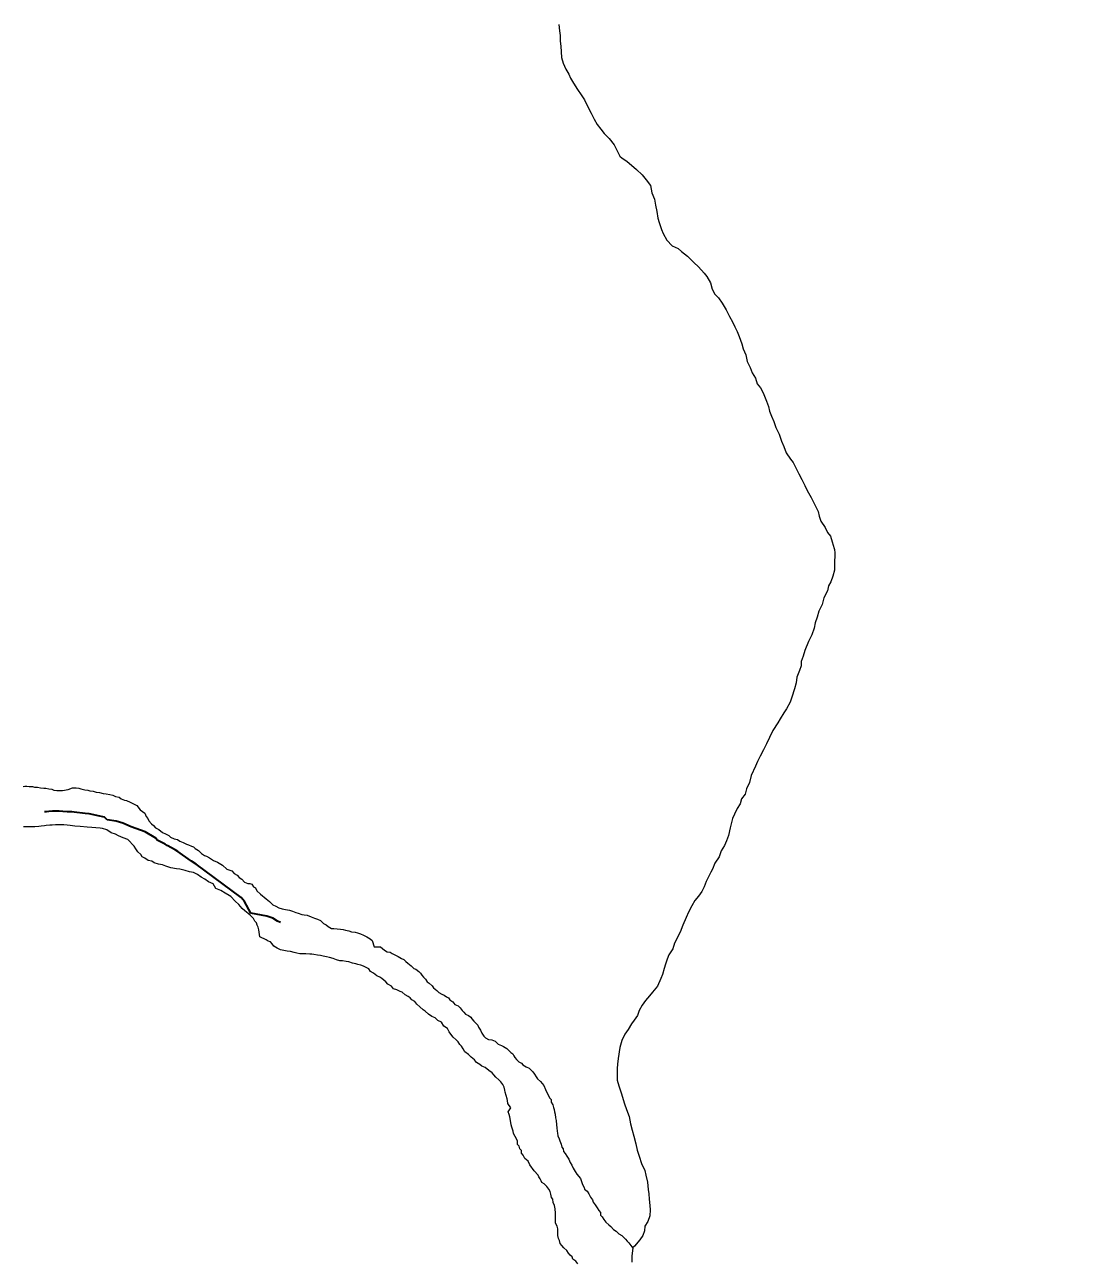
# Model space of a CAD drawing. Extents: x -1643653 to 4543381, y 1624270 to 13878484.
# Drawn here: x 591755 to 594084, y 8906068 to 8908816 of the extents above; entities that cross this region are included whole.
import ezdxf

# ---------------------------------------------------------------- set-up
doc = ezdxf.new("R2010")
doc.units = 0
doc.header["$LTSCALE"] = 200
doc.linetypes.add('LONG_DASH_SHORT_DASH', pattern=[9.9, 6, -1.2, 1.5, -1.2])
doc.layers.add('6', color=7, linetype='Continuous', lineweight=13)
doc.layers.add('60', color=7, linetype='Continuous', lineweight=13)

msp = doc.modelspace()

# ---------------------------------------------------------------- linework, layer by layer
at = {"layer": '6'}
for points in [[(592941.5, 8908817), (592943, 8908803), (592944.4, 8908792.5), (592944.8, 8908779.5), (592945.8, 8908768.9), (592946.7, 8908755.9), (592947.7, 8908743.9), (592951.1, 8908730.9), (592957, 8908717.3), (592963.5, 8908706.3), (592967.5, 8908697.3), (592974.4, 8908686.2), (592982.8, 8908672.7), (592991.3, 8908660.6), (592998.8, 8908649.6), (593006.2, 8908634), (593013.1, 8908620), (593020.1, 8908606.4), (593027, 8908594.4), (593035, 8908584.3), (593042.4, 8908574.8), (593053.4, 8908563.7), (593064.3, 8908549.7), (593071.3, 8908536.1), (593077.2, 8908524.6), (593082.5, 8908520.3), (593092.3, 8908513.4), (593092.3, 8908513.4), (593113.8, 8908494.8), (593126.6, 8908483), (593135.4, 8908472.2), (593145.2, 8908459.5), (593148.2, 8908442.8), (593154.1, 8908429.1), (593156, 8908415.4), (593159, 8908401.7), (593161.6, 8908387), (593164.6, 8908377), (593169.5, 8908361.5), (593173.5, 8908352.4), (593181.4, 8908337.9), (593193.3, 8908325.3), (593206.3, 8908319.2), (593214.3, 8908312.7), (593227.2, 8908302.1), (593241.2, 8908288.1), (593251.7, 8908278.5), (593264.1, 8908264.9), (593270.6, 8908256.9), (593278.5, 8908242.8), (593281.9, 8908228.8), (593288.4, 8908218.2), (593296.1, 8908210), (593304.7, 8908198.3), (593313.4, 8908183.5), (593320.8, 8908168.6), (593327, 8908156.9), (593332.6, 8908145.8), (593337.5, 8908135.2), (593341.8, 8908124.1), (593348, 8908107.4), (593351.1, 8908096.9), (593356.7, 8908083.3), (593359.7, 8908068.8), (593366.2, 8908055.2), (593371.1, 8908043.2), (593378.1, 8908031.4), (593382, 8908019.2), (593389.2, 8908009.7), (593395.4, 8907998.6), (593402.6, 8907980.2), (593407.1, 8907968.6), (593409.8, 8907958), (593414.3, 8907946.9), (593419.3, 8907935.2), (593423.2, 8907921.8), (593431, 8907907.4), (593436.5, 8907891.8), (593441.6, 8907879.6), (593446.3, 8907865.6), (593455.8, 8907851.6), (593462.2, 8907844), (593474.6, 8907818.9), (593481.1, 8907806.4), (593488, 8907793.4), (593493.5, 8907782.3), (593501.9, 8907766.8), (593517.3, 8907735.7), (593520.2, 8907725.1), (593523.7, 8907714.1), (593533.1, 8907699.6), (593538.1, 8907689), (593545, 8907680.5), (593548.5, 8907667.9), (593553.4, 8907653.4), (593553.6, 8907651)], [(592941.5, 8908817), (592943, 8908803), (592944.4, 8908792.5), (592944.8, 8908779.5), (592945.8, 8908768.9), (592946.7, 8908755.9), (592947.7, 8908743.9), (592951.1, 8908730.9), (592957, 8908717.3), (592963.5, 8908706.3), (592967.5, 8908697.3), (592974.4, 8908686.2), (592982.8, 8908672.7), (592991.3, 8908660.6), (592998.8, 8908649.6), (593006.2, 8908634), (593013.1, 8908620), (593020.1, 8908606.4), (593027, 8908594.4), (593035, 8908584.3), (593042.4, 8908574.8), (593053.4, 8908563.7), (593064.3, 8908549.7), (593071.3, 8908536.1), (593077.2, 8908524.6), (593082.5, 8908520.3), (593092.3, 8908513.4), (593092.3, 8908513.4), (593113.8, 8908494.8), (593126.6, 8908483), (593135.4, 8908472.2), (593145.2, 8908459.5), (593148.2, 8908442.8), (593154.1, 8908429.1), (593156, 8908415.4), (593159, 8908401.7), (593161.6, 8908387), (593164.6, 8908377), (593169.5, 8908361.5), (593173.5, 8908352.4), (593181.4, 8908337.9), (593193.3, 8908325.3), (593206.3, 8908319.2), (593214.3, 8908312.7), (593227.2, 8908302.1), (593241.2, 8908288.1), (593251.7, 8908278.5), (593264.1, 8908264.9), (593270.6, 8908256.9), (593278.5, 8908242.8), (593281.9, 8908228.8), (593288.4, 8908218.2), (593296.1, 8908210), (593304.7, 8908198.3), (593313.4, 8908183.5), (593320.8, 8908168.6), (593327, 8908156.9), (593332.6, 8908145.8), (593337.5, 8908135.2), (593341.8, 8908124.1), (593348, 8908107.4), (593351.1, 8908096.9), (593356.7, 8908083.3), (593359.7, 8908068.8), (593366.2, 8908055.2), (593371.1, 8908043.2), (593378.1, 8908031.4), (593382, 8908019.2), (593389.2, 8908009.7), (593395.4, 8907998.6), (593402.6, 8907980.2), (593407.1, 8907968.6), (593409.8, 8907958), (593414.3, 8907946.9), (593419.3, 8907935.2), (593423.2, 8907921.8), (593431, 8907907.4), (593436.5, 8907891.8), (593441.6, 8907879.6), (593446.3, 8907865.6), (593455.8, 8907851.6), (593462.2, 8907844), (593474.6, 8907818.9), (593481.1, 8907806.4), (593488, 8907793.4), (593493.5, 8907782.3), (593501.9, 8907766.8), (593517.3, 8907735.7), (593520.2, 8907725.1), (593523.7, 8907714.1), (593533.1, 8907699.6), (593538.1, 8907689), (593545, 8907680.5), (593548.5, 8907667.9), (593553.4, 8907653.4), (593553.6, 8907651)], [(593553.6, 8907651), (593554.3, 8907643.4), (593554.2, 8907617.9), (593553.7, 8907605.4), (593550.1, 8907591.4), (593545.5, 8907579.4), (593540.5, 8907570.4), (593538.4, 8907559.4), (593530.3, 8907543.4), (593526.3, 8907528.9), (593519.2, 8907514), (593515.1, 8907501), (593510.6, 8907488), (593508.5, 8907476), (593503.4, 8907461.5), (593496.4, 8907446.5), (593488.3, 8907426.5), (593484.2, 8907414.1), (593480.1, 8907402.1), (593479.6, 8907392.6), (593476, 8907382.1), (593470.5, 8907367.1), (593468.9, 8907354.6), (593464.8, 8907341.6), (593459.2, 8907323.1), (593455.2, 8907312.1), (593447.6, 8907297.1), (593441.6, 8907288.2), (593433.5, 8907275.2), (593428, 8907266.2), (593416.9, 8907249.2), (593409.3, 8907233.3), (593402.7, 8907219.3), (593396.1, 8907205.8), (593389.1, 8907192.3), (593383, 8907179.9), (593378.4, 8907170)], [(593553.6, 8907651), (593554.3, 8907643.4), (593554.2, 8907617.9), (593553.7, 8907605.4), (593550.1, 8907591.4), (593545.5, 8907579.4), (593540.5, 8907570.4), (593538.4, 8907559.4), (593530.3, 8907543.4), (593526.3, 8907528.9), (593519.2, 8907514), (593515.1, 8907501), (593510.6, 8907488), (593508.5, 8907476), (593503.4, 8907461.5), (593496.4, 8907446.5), (593488.3, 8907426.5), (593484.2, 8907414.1), (593480.1, 8907402.1), (593479.6, 8907392.6), (593476, 8907382.1), (593470.5, 8907367.1), (593468.9, 8907354.6), (593464.8, 8907341.6), (593459.2, 8907323.1), (593455.2, 8907312.1), (593447.6, 8907297.1), (593441.6, 8907288.2), (593433.5, 8907275.2), (593428, 8907266.2), (593416.9, 8907249.2), (593409.3, 8907233.3), (593402.7, 8907219.3), (593396.1, 8907205.8), (593389.1, 8907192.3), (593383, 8907179.9), (593378.4, 8907170)], [(593378.4, 8907170), (593368.8, 8907149.4), (593365.3, 8907133.4), (593358.7, 8907119.4), (593355.1, 8907107.9), (593347.6, 8907097), (593344, 8907086.5), (593337.5, 8907075.5), (593331.4, 8907063.5), (593327.3, 8907053.5), (593321.8, 8907033.1), (593318.2, 8907016.1), (593313.6, 8907004.1), (593309.6, 8906993.6), (593302, 8906981.6), (593297.9, 8906968.6), (593288.3, 8906954.2), (593282.8, 8906941.2), (593279.1, 8906934.2)], [(593378.4, 8907170), (593368.8, 8907149.4), (593365.3, 8907133.4), (593358.7, 8907119.4), (593355.1, 8907107.9), (593347.6, 8907097), (593344, 8907086.5), (593337.5, 8907075.5), (593331.4, 8907063.5), (593327.3, 8907053.5), (593321.8, 8907033.1), (593318.2, 8907016.1), (593313.6, 8907004.1), (593309.6, 8906993.6), (593302, 8906981.6), (593297.9, 8906968.6), (593288.3, 8906954.2), (593282.8, 8906941.2), (593279.1, 8906934.2)], [(591751.3, 8907124.5), (591755.3, 8907125.5), (591759.3, 8907125.5), (591764.8, 8907124.9), (591771.8, 8907124.4), (591776.3, 8907123.4), (591783.3, 8907122.8), (591789.8, 8907121.8), (591797.3, 8907121.2), (591801.8, 8907120.7), (591808.3, 8907119.6), (591815.3, 8907118.6), (591819.8, 8907116.6), (591826.3, 8907115.5), (591830.3, 8907115.5), (591834.8, 8907115.5), (591838.8, 8907115.4), (591851.3, 8907117.9), (591860.9, 8907121.8), (591864.9, 8907121.8), (591869.4, 8907121.7), (591875.4, 8907120.7), (591879.8, 8907119.2), (591888.3, 8907117.6), (591895.3, 8907116.6), (591899.8, 8907115), (591906.8, 8907114), (591913.8, 8907112.4)], [(591913.8, 8907112.4), (591920.8, 8907111.4), (591928.8, 8907109.3), (591935.8, 8907108.3), (591943.8, 8907107.2), (591950.3, 8907105.2), (591956.8, 8907102.1), (591964.8, 8907101.1), (591969.2, 8907097.6), (591976.7, 8907094.5), (591981.2, 8907093.5), (591989.2, 8907089.9), (591996.7, 8907086.3), (592003.6, 8907082.8), (592011.6, 8907073.2), (592021.5, 8907065.2), (592024.5, 8907058.1), (592028.4, 8907053.6), (592030.4, 8907048.6), (592036.3, 8907042), (592040.8, 8907038), (592045.3, 8907033), (592052.7, 8907028.9), (592060.7, 8907022.8), (592067.7, 8907019.3), (592074.7, 8907015.7), (592079.1, 8907012.2), (592087.1, 8907008.1), (592094.1, 8907006.6), (592099.6, 8907003.1), (592107.1, 8907000.5), (592114, 8906996.9), (592118.5, 8906994.9), (592125.5, 8906992.4), (592130, 8906990.8), (592133.5, 8906986.8), (592140.9, 8906982.2), (592147.4, 8906975.7), (592154.3, 8906971.7), (592158.8, 8906970.1), (592165.3, 8906966.6), (592169.8, 8906963.5), (592174.3, 8906960.5), (592182.8, 8906956.9), (592194.2, 8906950.3), (592204.1, 8906941.3), (592215.1, 8906937.2), (592220.1, 8906931.2), (592227.1, 8906927.6), (592231, 8906922.6), (592237, 8906918.5), (592243.4, 8906912), (592250.4, 8906908.9), (592254.9, 8906908.9), (592259.4, 8906907.4), (592262.9, 8906901.8), (592267.3, 8906899.8), (592270.8, 8906893.3), (592278.8, 8906885.7), (592291.2, 8906875.1), (592298.6, 8906869.1), (592306.1, 8906862), (592312.6, 8906858.9), (592319.5, 8906854.9), (592326.5, 8906853.3), (592334.5, 8906851.3), (592343, 8906850.2), (592350, 8906847.7), (592357.5, 8906845.1), (592362, 8906843.6), (592370.5, 8906840.5), (592375.4, 8906839.5), (592382.4, 8906838.9), (592391.4, 8906835.4), (592398.9, 8906832.3), (592405.4, 8906830.3), (592411.9, 8906827.2), (592418.8, 8906820.2), (592424.8, 8906817.1), (592429.3, 8906813.6), (592436.2, 8906809.1), (592441.7, 8906809), (592449.2, 8906808.5), (592456.2, 8906807.9), (592462.7, 8906806.9), (592467.2, 8906805.3), (592475.2, 8906803.8), (592481.2, 8906802.2), (592489.2, 8906801.2), (592494.2, 8906799.7), (592501.2, 8906797.1), (592507.2, 8906794.6), (592514.6, 8906790.5), (592522.1, 8906786.5), (592526.6, 8906782.9), (592531, 8906768.4), (592545, 8906768.3), (592549.5, 8906765.2), (592553.9, 8906761.2), (592560.4, 8906757.7), (592566.4, 8906756.6)], [(592199.9, 8906887.9), (592190.9, 8906894), (592179.5, 8906898), (592173.2, 8906908.5), (592162.8, 8906913.3), (592155.3, 8906918.8), (592147, 8906923.6), (592138.8, 8906929.2), (592129.8, 8906933.3), (592120.8, 8906935.3), (592120.8, 8906935.3), (592111.2, 8906938.1), (592099.5, 8906940.8), (592092.3, 8906941.7), (592079.3, 8906944.3), (592068.3, 8906947.8), (592060.8, 8906950.9), (592052.3, 8906952.5), (592042.3, 8906955.5), (592036.9, 8906959.1), (592028.9, 8906960.1), (592021.9, 8906965.7), (592015.9, 8906968.7), (592013, 8906973.8), (592006.5, 8906979.8), (592001.6, 8906986.3), (591998.1, 8906991.9), (591994.6, 8906995.9), (591987.7, 8907003), (591983.7, 8907007), (591973.5, 8907011), (591963.2, 8907015.2), (591956.6, 8907018.5), (591947.1, 8907022.1), (591937.2, 8907028.7), (591927.7, 8907031.7), (591922.2, 8907032.3), (591912.7, 8907032.8), (591903.7, 8907033.4), (591893.7, 8907034), (591878.2, 8907035.6), (591866.2, 8907036.6), (591856.2, 8907037.7), (591849.2, 8907038.8), (591841.7, 8907039.3), (591834.7, 8907039.4), (591830.2, 8907039.4), (591823.2, 8907039.4), (591815.7, 8907039), (591810.7, 8907038.5), (591802.7, 8907038.1), (591798.7, 8907037.1), (591791.7, 8907036.6), (591786.2, 8907035.7), (591777.7, 8907035.2), (591770.7, 8907034.8), (591761.7, 8907034.8), (591756.2, 8907034.9), (591752.2, 8907034.9)], [(593279.1, 8906934.2), (593268.6, 8906913.7), (593264.6, 8906901.7), (593259.5, 8906891.2), (593251.5, 8906881.3), (593243.9, 8906871.3), (593236.9, 8906859.8), (593229.3, 8906845.8), (593224.2, 8906833.9), (593217.1, 8906816.9), (593211.1, 8906801.4), (593198.4, 8906776.4), (593194.4, 8906764.4), (593185.8, 8906750.5), (593182.2, 8906741.5), (593178.7, 8906730), (593175.6, 8906720.5), (593172.1, 8906707.5), (593168, 8906698), (593160.9, 8906681.6), (593149.9, 8906667.6), (593142.8, 8906660.1), (593133.8, 8906649.7), (593126.7, 8906639.2), (593120.2, 8906627.2), (593116.6, 8906616.2), (593109, 8906605.8), (593103, 8906597.8), (593095.4, 8906584.8), (593087.9, 8906574.3), (593081.3, 8906560.3), (593077.2, 8906545.3), (593073.1, 8906520.3), (593071.5, 8906508.3), (593071, 8906498.3), (593070.9, 8906482.8), (593071.4, 8906472.8), (593074.8, 8906459.8), (593080.2, 8906444.2), (593087.1, 8906419.7), (593091.6, 8906407.1), (593098, 8906391.6), (593100.4, 8906375.6), (593104.4, 8906361.5), (593108.3, 8906348.5), (593112.7, 8906331), (593115.7, 8906317.4), (593120.1, 8906303.4), (593125, 8906287.3), (593132.5, 8906271.8), (593134.9, 8906261.8), (593138.3, 8906245.7), (593140.3, 8906229.7), (593141.2, 8906220.2), (593142.2, 8906208.2), (593143.6, 8906194.2), (593144.6, 8906184.6), (593144, 8906171.1), (593139.4, 8906158.7), (593132.9, 8906148.2), (593131.8, 8906138.2), (593128.3, 8906127.7), (593121.2, 8906117.7), (593109.6, 8906103.7), (593105.4, 8906100)], [(593279.1, 8906934.2), (593268.6, 8906913.7), (593264.6, 8906901.7), (593259.5, 8906891.2), (593251.5, 8906881.3), (593243.9, 8906871.3), (593236.9, 8906859.8), (593229.3, 8906845.8), (593224.2, 8906833.9), (593217.1, 8906816.9), (593211.1, 8906801.4), (593198.4, 8906776.4), (593194.4, 8906764.4), (593185.8, 8906750.5), (593182.2, 8906741.5), (593178.7, 8906730), (593175.6, 8906720.5), (593172.1, 8906707.5), (593168, 8906698), (593160.9, 8906681.6), (593149.9, 8906667.6), (593142.8, 8906660.1), (593133.8, 8906649.7), (593126.7, 8906639.2), (593120.2, 8906627.2), (593116.6, 8906616.2), (593109, 8906605.8), (593103, 8906597.8), (593095.4, 8906584.8), (593087.9, 8906574.3), (593081.3, 8906560.3), (593077.2, 8906545.3), (593073.1, 8906520.3), (593071.5, 8906508.3), (593071, 8906498.3), (593070.9, 8906482.8), (593071.4, 8906472.8), (593074.8, 8906459.8), (593080.2, 8906444.2), (593087.1, 8906419.7), (593091.6, 8906407.1), (593098, 8906391.6), (593100.4, 8906375.6), (593104.4, 8906361.5), (593108.3, 8906348.5), (593112.7, 8906331), (593115.7, 8906317.4), (593120.1, 8906303.4), (593125, 8906287.3), (593132.5, 8906271.8), (593134.9, 8906261.8), (593138.3, 8906245.7), (593140.3, 8906229.7), (593141.2, 8906220.2), (593142.2, 8906208.2), (593143.6, 8906194.2), (593144.6, 8906184.6), (593144, 8906171.1), (593139.4, 8906158.7), (593132.9, 8906148.2), (593131.8, 8906138.2), (593128.3, 8906127.7), (593121.2, 8906117.7), (593109.6, 8906103.7), (593105.4, 8906100)], [(592797.4, 8906484.2), (592793, 8906488.8), (592786, 8906494.3), (592778, 8906500.4), (592770.1, 8906503.9), (592765.6, 8906507.5), (592758.6, 8906511.5), (592754.2, 8906517.5), (592746.7, 8906523.6), (592740.7, 8906529.2), (592732.8, 8906535.7), (592728.8, 8906541.8), (592725.4, 8906547.8), (592721.4, 8906551.8), (592717.5, 8906557.8), (592713.5, 8906562.4), (592707, 8906567.9), (592704.1, 8906571.9), (592698.1, 8906579.5), (592694.2, 8906587), (592685.7, 8906592.6), (592680.8, 8906601.2), (592672.3, 8906604.7), (592666.8, 8906610.8), (592659.3, 8906613.8), (592651.9, 8906619.4), (592644.4, 8906625.4), (592640, 8906629), (592633, 8906635), (592626, 8906641.1), (592621.6, 8906647.1), (592615.1, 8906651.2), (592611.1, 8906655.2), (592606.7, 8906658.2), (592600.2, 8906661.8), (592593.2, 8906667.8), (592588.7, 8906669.3), (592581.8, 8906673.4), (592573.8, 8906675.5), (592569.8, 8906681), (592561.8, 8906685.6), (592557.4, 8906690.6), (592548.4, 8906698.2), (592544, 8906701.2), (592537, 8906704.2), (592529.5, 8906709.8), (592523.1, 8906713.8), (592519.1, 8906719.9), (592514.6, 8906721.9), (592507.6, 8906725.5), (592501.7, 8906728), (592495.2, 8906729.6), (592490.7, 8906731.1), (592483.2, 8906732.6), (592475.2, 8906735.2), (592468.7, 8906736.2), (592461.2, 8906737.3), (592454.7, 8906737.8), (592447.2, 8906739.9), (592440.2, 8906742.4), (592432.2, 8906745), (592425.3, 8906746.5), (592417.8, 8906747.6), (592411.8, 8906749.1), (592405.3, 8906750.2), (592397.3, 8906751.7), (592392.8, 8906752.3), (592388.3, 8906752.3), (592379.3, 8906752.8), (592374.8, 8906753.4), (592370.3, 8906753.4), (592366.3, 8906753.4), (592359.3, 8906754.5), (592353.3, 8906756), (592345.3, 8906758.6), (592337.8, 8906759.1), (592330.3, 8906760.2), (592322.8, 8906762.2), (592315.8, 8906765.8), (592308.4, 8906769.8), (592304.4, 8906775.4), (592301, 8906779.4), (592296, 8906781.4), (592291.5, 8906784), (592277.5, 8906791.1), (592275.2, 8906806.6), (592273.2, 8906812.1), (592271.2, 8906816.7), (592269.8, 8906821.7), (592266.3, 8906825.7), (592262.8, 8906831.7), (592255.9, 8906838.8), (592251.4, 8906842.8), (592244, 8906848.4), (592238, 8906853.9), (592230.3, 8906862.4), (592230.3, 8906862.4), (592222.7, 8906870), (592212.9, 8906880.5), (592208.9, 8906882.3), (592199.9, 8906887.9)], [(592566.4, 8906756.6), (592571.4, 8906754.1), (592576.9, 8906751), (592584.8, 8906747), (592591.8, 8906742.4), (592596.8, 8906740.4), (592601.8, 8906735.9), (592606.2, 8906732.3), (592613.2, 8906726.3), (592619.2, 8906720.7), (592624.1, 8906719.2), (592630.1, 8906714.1), (592634.1, 8906710.1), (592637, 8906705.6), (592641, 8906701.1), (592645, 8906697), (592648.9, 8906691), (592653.4, 8906687.9), (592659.9, 8906681.9), (592663.3, 8906677.9), (592670.8, 8906671.3), (592674.8, 8906667.3), (592681.7, 8906663.7), (592686.7, 8906661.2), (592691.7, 8906657.7), (592696.2, 8906655.6), (592699.2, 8906651.1), (592706.1, 8906646.5), (592710.6, 8906640.5), (592718.1, 8906637.4), (592722.5, 8906633.4), (592727, 8906627.4), (592730.5, 8906623.3), (592733.9, 8906619.3), (592740.9, 8906615.8), (592745.9, 8906612.7), (592748.3, 8906608.7), (592752.8, 8906603.2), (592756.8, 8906599.1), (592761.2, 8906594.6), (592763.2, 8906590.1), (592767.2, 8906583.6), (592770.1, 8906577), (592774.6, 8906570.5), (592778.5, 8906566.4), (592785.5, 8906562.9), (592792.5, 8906562.3), (592800, 8906558.8), (592806.5, 8906552.8), (592813.9, 8906549.7), (592818.4, 8906547.2), (592825.9, 8906542.6), (592830.3, 8906538.6), (592834.8, 8906534), (592839.3, 8906531), (592841.8, 8906526.5), (592843.7, 8906522.5), (592847.7, 8906518.4), (592852.7, 8906513.4), (592858.7, 8906510.3), (592861.6, 8906506.3), (592868.6, 8906502.3), (592875.6, 8906499.2), (592880, 8906494.7), (592883.5, 8906490.7), (592887.5, 8906486.1), (592891.4, 8906480.1), (592894.4, 8906475.6), (592900.4, 8906469.5), (592904.8, 8906465), (592908.3, 8906460.9), (592911.7, 8906451.9), (592915.2, 8906443.9), (592919.6, 8906437.3), (592920.6, 8906433.3), (592924.6, 8906429.3), (592924.5, 8906423.3), (592928.5, 8906417.8), (592929.9, 8906411.7), (592930.9, 8906407.7), (592931.9, 8906402.2), (592933.3, 8906396.7), (592934.3, 8906388.7), (592935.2, 8906382.7), (592936.2, 8906373.6), (592937.1, 8906366.6), (592937.5, 8906359.1), (592938.5, 8906354.6), (592939.5, 8906348.6), (592941.9, 8906342.1), (592943.4, 8906337.5), (592946.8, 8906330.5), (592947.8, 8906324), (592951.2, 8906320), (592951.7, 8906313.9), (592955.7, 8906309.9), (592959.1, 8906303.4), (592963.6, 8906297.3), (592967, 8906289.8), (592970.5, 8906283.8), (592973.4, 8906276.8)], [(592983.8, 8906064.9), (592978.9, 8906070.9), (592972.4, 8906075), (592971.4, 8906080.5), (592966.5, 8906084), (592963, 8906088.6), (592959, 8906094.6), (592952.6, 8906100.1), (592948.1, 8906105.7), (592944.1, 8906109.7), (592942.7, 8906116.2), (592940.7, 8906120.8), (592939.3, 8906127.3), (592939.3, 8906133.3), (592939.3, 8906137.3), (592939.4, 8906142.3), (592937.9, 8906148.3), (592934, 8906154.8), (592934, 8906158.8), (592934, 8906162.9), (592934.2, 8906176.9), (592933.2, 8906186.9), (592931.8, 8906194.4), (592928.8, 8906200.9), (592927.9, 8906208), (592925.4, 8906212), (592923.5, 8906219), (592922, 8906225.5), (592919.6, 8906230.1), (592915.1, 8906236.1), (592909.1, 8906242.1), (592903.7, 8906245.2), (592902.2, 8906249.2), (592899.7, 8906253.7), (592897.2, 8906257.7), (592895.8, 8906261.8), (592886.8, 8906270.8), (592877.4, 8906284.4), (592873, 8906292.9), (592866, 8906298.5), (592862.1, 8906306), (592858.6, 8906310.6), (592858.2, 8906316.1), (592854.7, 8906320.1), (592853.7, 8906325.6), (592849.8, 8906329.7), (592849.3, 8906336.7), (592847.9, 8906340.7), (592844.4, 8906347.2), (592841, 8906354.2), (592840, 8906359.2), (592837.1, 8906367.8), (592835.6, 8906373.3), (592834.2, 8906383.3), (592832.7, 8906391.3), (592831.3, 8906396.4), (592828.8, 8906402.4), (592834.9, 8906411.4), (592828.5, 8906420.4), (592827.5, 8906427.4), (592826.5, 8906431.4), (592824.1, 8906438.5), (592822.6, 8906445.5), (592821.2, 8906450), (592819.7, 8906457), (592816.8, 8906463.1), (592812.8, 8906469.1), (592808.3, 8906473.1), (592801.4, 8906479.2), (592797.4, 8906484.2)], [(592973.4, 8906276.8), (592977.4, 8906269.7), (592981.8, 8906263.7), (592989.3, 8906254.1), (592994.2, 8906241.1), (592998.1, 8906234.5), (592998.6, 8906230.5), (593004.6, 8906226), (593008, 8906219.9), (593012, 8906212.9), (593016.4, 8906206.4), (593017.9, 8906201.9), (593022.3, 8906195.8), (593026.8, 8906189.3), (593030.2, 8906183.2), (593033.7, 8906178.7), (593034.2, 8906172.7), (593037.6, 8906168.7), (593041.6, 8906163.2), (593045.6, 8906157.1), (593052.5, 8906151.1), (593057, 8906147.5), (593062.9, 8906141), (593068.9, 8906136.9), (593074.9, 8906130.9), (593081.3, 8906127.3), (593085.8, 8906123.3), (593089.3, 8906119.3), (593093.2, 8906115.2), (593096.7, 8906111.2), (593105.6, 8906099.6), (593103.5, 8906082.6), (593103.5, 8906078.6), (593103.4, 8906072.1), (593103.9, 8906068.1)]]:
    msp.add_lwpolyline(points, dxfattribs=at)
at = {"layer": '6', "linetype": 'LONG_DASH_SHORT_DASH', "lineweight": 35}
for points in [[(591931.8, 8907056.2), (591917.8, 8907059.2), (591908.3, 8907061.8), (591898.3, 8907064.3), (591889.3, 8907064.9), (591864.9, 8907068), (591859.4, 8907068.6), (591849.4, 8907068.6), (591839.4, 8907069.2), (591831.4, 8907069.7), (591826.9, 8907069.7), (591820.9, 8907069.8), (591816.4, 8907069.8), (591808.4, 8907069.3), (591803.4, 8907068.3), (591798.5, 8907068.2)], [(592323.3, 8906822.7), (592316.2, 8906825.9), (592306.3, 8906832), (592292.8, 8906836.5), (592257.4, 8906843.7), (592243, 8906869.3), (592235.6, 8906878.4), (592135.6, 8906952), (592125.6, 8906959), (592105.2, 8906973.2), (592095.3, 8906980.2), (592089.3, 8906983.8), (592071.4, 8906993.9), (592066.9, 8906996.9), (592049.4, 8907005.5), (592046.5, 8907010), (592022.1, 8907024.2), (591991.6, 8907035.3), (591973.2, 8907042.9), (591957.7, 8907047.5), (591938.2, 8907050.6), (591931.8, 8907056.2)]]:
    msp.add_lwpolyline(points, dxfattribs=at)
at = {"layer": '60', "lineweight": 25}
msp.add_spline([(814781, 9009175.5), (814787.2, 9009173.4), (814796.9, 9009173.4), (814799.4, 9009172.4), (814805.1, 9009174.5), (814805.6, 9009176.5), (814811.7, 9009179.5), (814811.7, 9009179.5), (814801.5, 9009181), (814790.7, 9009181.5), (814784.1, 9009183.1), (814777.4, 9009185.1), (814778.4, 9009175.5)], degree=3, dxfattribs=at)

doc.saveas('drawing.dxf')
